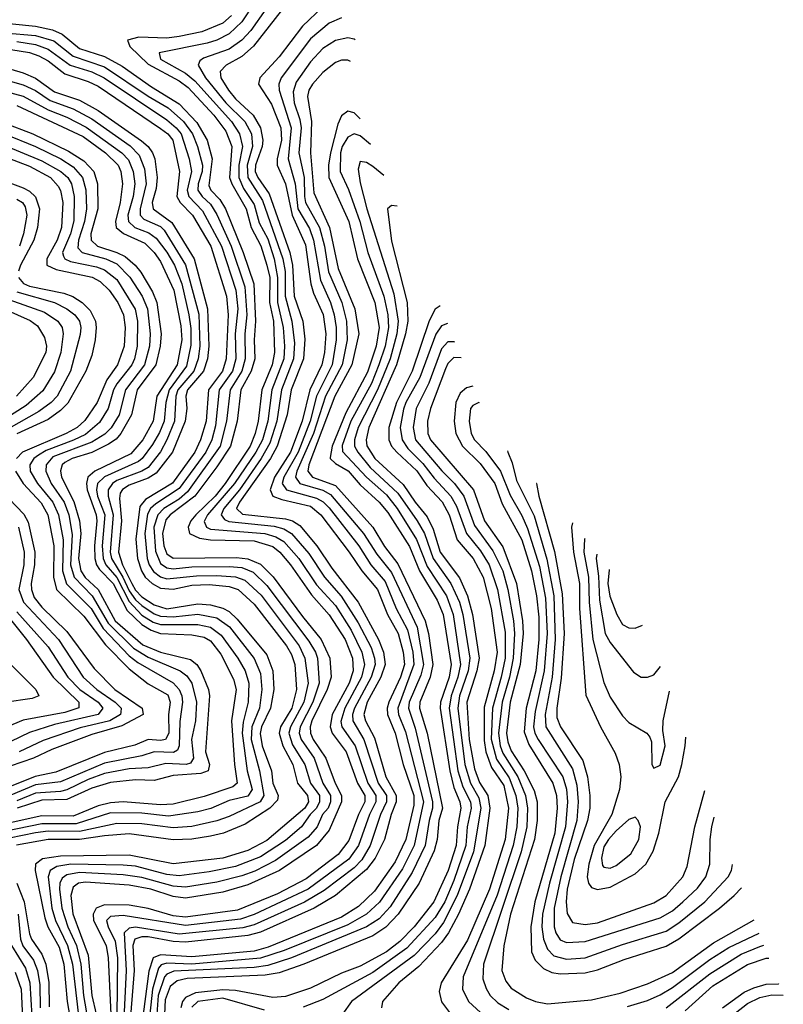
# Model space of a CAD drawing. Header units: inches. Extents: x 990535 to 1117859, y 769386 to 892122.
# Tile 1050 of 1056: x 1091199 to 1093645, y 855382 to 858536. Entities that reach past the tile are written whole.
import ezdxf

# ---------------------------------------------------------------- set-up
doc = ezdxf.new("R2010")
doc.units = ezdxf.units.IN
doc.header["$MEASUREMENT"] = 0
doc.layers.add('B0895', color=7, linetype='Continuous')

msp = doc.modelspace()

# ---------------------------------------------------------------- linework, layer by layer
at = {"layer": 'B0895', "color": 5}
for points, elevation in [([(1092087.1, 858630), (1091948.3, 858451.7), (1091910, 858418.5), (1091860.6, 858390), (1091841.1, 858370), (1091843, 858350), (1091867.5, 858310), (1091890, 858282.4), (1091946.3, 858230), (1091970, 858189.6), (1091978.1, 858150), (1091976, 858130), (1091954, 858070), (1091953.4, 858050), (1091961.4, 858030), (1091998.4, 857978.4), (1092063.9, 857790), (1092073.1, 857750), (1092078.1, 857650), (1092105.6, 857570), (1092112.1, 857512.1), (1092107.8, 857450), (1092068, 857350), (1092055.8, 857270), (1092023.4, 857170), (1092002.3, 857130), (1091903.2, 856990), (1091893.8, 856970), (1091912.1, 856952.1), (1092050, 856936.8), (1092072.9, 856930), (1092095.7, 856915.7), (1092150.4, 856850.4), (1092199.2, 856779.2), (1092283.4, 856670), (1092348.6, 856550), (1092363.8, 856510), (1092369.1, 856470), (1092356.2, 856430), (1092312.4, 856350), (1092301.3, 856310), (1092306.2, 856290), (1092335.7, 856235.7), (1092372.1, 856110), (1092404.4, 856050), (1092404.6, 856030), (1092388.7, 855990), (1092366.9, 855910), (1092337.4, 855850), (1092310, 855813.5), (1092210.4, 855730), (1092142.6, 855690), (1091970, 855613.1), (1091930, 855601.6), (1091730, 855580.8), (1091690, 855582.6), (1091610, 855597.4), (1091590, 855598.1), (1091567.5, 855590), (1091561.4, 855570), (1091565.4, 855490), (1091549.7, 855290)], 4980), ([(1091950, 858589.3), (1091910, 858529.6), (1091870, 858490.9), (1091830, 858470.2), (1091799.6, 858460.4), (1091646, 858430), (1091649.6, 858410), (1091730, 858365.2), (1091759.9, 858339.9), (1091877, 858210), (1091903.2, 858170), (1091912.1, 858130), (1091900.8, 858070), (1091901.3, 858030), (1091915.7, 857995.7), (1091950, 857944.5), (1091965.7, 857885.7), (1091993.5, 857833.5), (1092014.1, 857770), (1092025.1, 857710), (1092025.1, 857630), (1092042.4, 857550), (1092047.1, 857490), (1092044.8, 857450), (1092006.4, 857350), (1091994, 857250), (1091976.3, 857190), (1091955.5, 857150), (1091887.3, 857050), (1091800.9, 856950), (1091790, 856928), (1091797, 856910), (1091810, 856904.3), (1091984.1, 856890), (1092019.5, 856879.5), (1092044.6, 856864.6), (1092093.3, 856810), (1092150, 856725.7), (1092210, 856658.9), (1092260.3, 856580.3), (1092294.4, 856510), (1092303.7, 856470), (1092293.6, 856430), (1092240, 856330), (1092227.2, 856287.2), (1092230.5, 856270), (1092273, 856210), (1092314.5, 856090), (1092339.6, 856050), (1092340, 856030), (1092319.3, 855990), (1092283.6, 855890), (1092253, 855847), (1092122.4, 855750), (1091950, 855669.1), (1091905.9, 855654.1), (1091730, 855633.6), (1091530, 855665.7), (1091490, 855662.3), (1091477.4, 855650), (1091482.1, 855630), (1091504.2, 855584.2), (1091512.2, 855530), (1091509, 855250)], 4940), ([(1091987.1, 858570), (1091938.9, 858501.1), (1091910, 858470.2), (1091870, 858441.6), (1091787.5, 858412.5), (1091776, 858404), (1091770.5, 858390), (1091794.3, 858350), (1091859.5, 858270), (1091919.8, 858210), (1091941.1, 858170), (1091945, 858130), (1091927.4, 858070), (1091929.1, 858030), (1091976.5, 857956.5), (1092042, 857770), (1092049.5, 857729.5), (1092049.1, 857650), (1092070.9, 857570), (1092079.5, 857499.5), (1092076.3, 857450), (1092037.5, 857350), (1092023, 857250), (1092000.2, 857179.8), (1091972.6, 857130), (1091902.6, 857030), (1091853.2, 856970), (1091844.7, 856950), (1091854.5, 856934.5), (1091868.6, 856928.6), (1092013.9, 856913.9), (1092044.9, 856904.9), (1092069.8, 856889.8), (1092125.4, 856825.4), (1092174.8, 856750), (1092228.9, 856689), (1092283.5, 856603.5), (1092324.2, 856524.2), (1092335.8, 856490), (1092337.2, 856470), (1092324.8, 856430), (1092271.2, 856330), (1092265.2, 856310), (1092265.6, 856290), (1092301.5, 856230), (1092347.2, 856090), (1092373.3, 856050), (1092373.9, 856030), (1092354.9, 855990), (1092321.5, 855890), (1092295.1, 855844.9), (1092270, 855819.1), (1092173.7, 855746.3), (1092111.4, 855708.6), (1091950, 855636.2), (1091913.3, 855626.7), (1091710, 855606.7), (1091570, 855628.7), (1091550, 855625.6), (1091534, 855610), (1091540.2, 855490), (1091529.1, 855270)], 4960), ([(1092170, 858577.2), (1092104.9, 858515.1), (1092030, 858417.3), (1091968.3, 858350), (1091963.5, 858330), (1092005.6, 858265.6), (1092035.6, 858190), (1092037.9, 858150), (1092023.3, 858090), (1092024, 858070), (1092050, 858010), (1092071.8, 857910), (1092114.4, 857814.4), (1092131.3, 857690), (1092140, 857660), (1092171.2, 857591.2), (1092179, 857530), (1092175.4, 857470), (1092167.1, 857430), (1092128.3, 857350), (1092103.4, 857250), (1092066, 857150), (1092014.7, 857070), (1092001.1, 857030), (1092010, 857009.8), (1092038.6, 856998.5), (1092130, 856977.2), (1092163.8, 856950), (1092254.7, 856830), (1092294.3, 856770), (1092345.5, 856710), (1092377.4, 856630), (1092411.4, 856570), (1092427.4, 856510), (1092431.2, 856470), (1092418.5, 856430), (1092381.7, 856350), (1092376.1, 856330), (1092376.6, 856310), (1092401.1, 856250), (1092427.3, 856150), (1092461.6, 856050), (1092460.9, 856019.1), (1092436, 855910), (1092402, 855838), (1092335.8, 855744.2), (1092284.6, 855695.4), (1092230, 855661.2), (1091995.3, 855564.7), (1091950, 855551.3), (1091750, 855533.2), (1091650, 855540.3), (1091626.2, 855530), (1091612.4, 855487.6), (1091594.1, 855350)], 5020), ([(1091090.9, 858530.9), (1091250, 858515.2), (1091303.7, 858503.7), (1091335.2, 858490), (1091390, 858444), (1091470, 858418.1), (1091527.3, 858387.3), (1091621.1, 858321.1), (1091710, 858266.6), (1091766.3, 858206.3), (1091799.8, 858150), (1091815.7, 858090), (1091804.9, 858004.9), (1091810.8, 857990), (1091840, 857960), (1091857.7, 857930), (1091914.7, 857790), (1091948.5, 857690), (1091954.2, 857570), (1091949.4, 857510.6), (1091951.8, 857450), (1091940, 857410), (1091907.3, 857350), (1091895.1, 857250), (1091873.9, 857170), (1091830, 857103.1), (1091759.5, 857010), (1091681.2, 856950), (1091666.7, 856933.3), (1091656.6, 856890), (1091660.6, 856850), (1091670, 856825), (1091690, 856810.7), (1091893, 856813), (1091930, 856808.4), (1091970, 856792.2), (1092011, 856751), (1092104.3, 856624.3), (1092165, 856550), (1092192.5, 856490), (1092196.2, 856430), (1092183.9, 856390), (1092135, 856290), (1092129.4, 856270), (1092130.4, 856250), (1092138.8, 856230), (1092179.6, 856170), (1092208.9, 856090), (1092229.2, 856050), (1092229.3, 856030), (1092190, 855939), (1092150, 855890.7), (1092031.1, 855810), (1091930, 855764.6), (1091850, 855741.3), (1091730, 855721.6), (1091690, 855727.4), (1091619.3, 855750), (1091550, 855763.4), (1091410, 855772.9), (1091386.9, 855770), (1091370, 855756.9), (1091363, 855730), (1091369.1, 855670.9), (1091418.5, 855538.5), (1091430.3, 855410), (1091443.4, 855350)], 4880), ([(1091877, 858550), (1091850, 858524.7), (1091782.4, 858497.6), (1091710, 858482.5), (1091670, 858477.4), (1091580.2, 858479.8), (1091544.3, 858470), (1091552, 858450), (1091610, 858393.5), (1091710, 858339.7), (1091738.5, 858318.5), (1091820.3, 858230), (1091859.3, 858179.3), (1091878.4, 858130), (1091870.8, 858030), (1091878.1, 858010), (1091924.4, 857930), (1091939.9, 857870), (1091971.7, 857811.7), (1091991, 857750), (1091999.8, 857710), (1091999.5, 857630), (1092011.9, 857570), (1092014.7, 857470), (1092007.6, 857430), (1091974.6, 857350), (1091962.6, 857250), (1091953.4, 857210), (1091937.1, 857170), (1091857, 857050), (1091825.4, 857010), (1091763, 856950), (1091746.9, 856930), (1091738.3, 856910), (1091742.6, 856890), (1091774.7, 856874.7), (1091810, 856869.7), (1091950, 856866), (1092010, 856847.8), (1092032.3, 856830), (1092066.5, 856790), (1092133.9, 856693.9), (1092190, 856628.9), (1092241.7, 856550), (1092265, 856490), (1092267.5, 856450), (1092253.7, 856410), (1092199.9, 856310), (1092193, 856270), (1092199.5, 856250), (1092244.2, 856190), (1092280.8, 856090), (1092304.2, 856050), (1092304.4, 856030), (1092283.7, 855990), (1092253.2, 855906.8), (1092218.8, 855861.2), (1092116.8, 855783.2), (1092024.2, 855735.8), (1091896.9, 855683.1), (1091730, 855660.9), (1091690, 855665.3), (1091610, 855688.4), (1091550, 855699.2), (1091470, 855700.5), (1091444.2, 855690), (1091434.3, 855670), (1091435.6, 855650), (1091476.2, 855570), (1091482.6, 855530), (1091490.8, 855350)], 4920), ([(1092230, 858542.3), (1092190, 858524.5), (1092130, 858474.4), (1092036, 858350), (1092028.6, 858330), (1092030.3, 858310), (1092068.1, 858190), (1092059, 858090), (1092081.5, 858010), (1092090, 857930.1), (1092126.7, 857866.7), (1092140.4, 857830), (1092161.9, 857701.9), (1092194.6, 857630), (1092206.2, 857590), (1092212.5, 857550), (1092212.7, 857510), (1092199.7, 857430), (1092149.8, 857330.2), (1092129.4, 857250), (1092090.9, 857150), (1092044.8, 857070), (1092040, 857050), (1092053.8, 857030), (1092150, 857002.6), (1092171.1, 856991.1), (1092190, 856972.1), (1092284.9, 856850), (1092323.7, 856790), (1092370, 856735.9), (1092405, 856650), (1092441.4, 856581.4), (1092458.1, 856510), (1092461.8, 856470), (1092410, 856330), (1092412.4, 856310), (1092434.3, 856254.3), (1092492, 856030), (1092462.7, 855890), (1092424.7, 855815.3), (1092351.6, 855708.4), (1092309.8, 855670), (1092250, 855636.4), (1092046, 855554), (1091970, 855529), (1091750, 855509.9), (1091670, 855513.6), (1091652.5, 855507.5), (1091643.2, 855496.8), (1091624, 855430), (1091615.6, 855350)], 5040), ([(1091050, 858502.7), (1091250, 858485.7), (1091308.4, 858468.4), (1091370, 858418.9), (1091470, 858385.3), (1091610.8, 858290.8), (1091674.1, 858254.1), (1091724, 858210), (1091752.5, 858170), (1091768.7, 858130), (1091783.9, 858070), (1091783.4, 858050), (1091770.4, 858010), (1091769.3, 857990), (1091783.3, 857970), (1091810, 857945.1), (1091830, 857912.4), (1091876.4, 857810), (1091920.3, 857680.3), (1091926.5, 857590), (1091919.7, 857530), (1091921.6, 857450), (1091910.6, 857410), (1091873.3, 857350), (1091861.5, 857250), (1091841, 857170), (1091736.6, 857023.4), (1091710, 857000.2), (1091660.6, 856970), (1091641, 856950), (1091628.8, 856910), (1091633.8, 856833.8), (1091650, 856793.9), (1091670, 856779.9), (1091690, 856776.6), (1091750, 856782.8), (1091870, 856784.6), (1091910, 856780.7), (1091946.2, 856766.2), (1091990, 856723.2), (1092125.5, 856545.5), (1092146.4, 856510), (1092152.5, 856490), (1092158.5, 856410), (1092137.5, 856350), (1092097.4, 856270), (1092094.3, 856250), (1092100.5, 856230), (1092141.6, 856170), (1092169.5, 856090), (1092194.9, 856050), (1092194.9, 856030), (1092186.6, 856010), (1092169.2, 855990), (1092151.4, 855950), (1092123, 855917), (1092017.9, 855842.1), (1091951.7, 855808.3), (1091910, 855793.3), (1091830, 855772.8), (1091730, 855756.4), (1091690, 855759.6), (1091590, 855787.5), (1091530, 855795.8), (1091390, 855803.7), (1091350, 855796.4), (1091334.8, 855785.2), (1091327.6, 855770), (1091326.1, 855750), (1091333.3, 855690), (1091353.1, 855630), (1091380.5, 855570), (1091395.2, 855510), (1091403.5, 855410), (1091417.5, 855330)], 4860), ([(1092273, 858472), (1092270, 858473.8), (1092250, 858477.6), (1092210, 858469.2), (1092170, 858443.6), (1092130, 858400.9), (1092084.5, 858335.5), (1092074.9, 858305.1), (1092078.4, 858270), (1092096.6, 858216.6), (1092100.7, 858190), (1092093.4, 858110), (1092110, 858030), (1092110.8, 857970), (1092114, 857950), (1092159.3, 857870), (1092175.3, 857810), (1092188.5, 857728.5), (1092231.1, 857630), (1092245.2, 857570), (1092248.1, 857510), (1092232.2, 857430), (1092178.1, 857330), (1092140.2, 857210), (1092086.3, 857090), (1092082.3, 857070), (1092096.2, 857050), (1092170, 857028.3), (1092194.6, 857014.6), (1092299.9, 856890), (1092343.3, 856823.3), (1092390, 856765.5), (1092472.5, 856590), (1092492.4, 856470), (1092483.9, 856436.1), (1092446.5, 856350), (1092444.3, 856330), (1092466.1, 856266.1), (1092521.6, 856030), (1092521.3, 856010), (1092510, 855970), (1092497.6, 855890), (1092456.2, 855803.8), (1092385.8, 855694.2), (1092350, 855655.5), (1092310, 855629.4), (1092069.5, 855530.5), (1091994, 855506), (1091950, 855499.5), (1091692.8, 855487.2), (1091670, 855478.6), (1091662.6, 855470), (1091642.3, 855410), (1091638.3, 855350)], 5060), ([(1091170, 858440.4), (1091230, 858430.6), (1091260.2, 858420.2), (1091290, 858404), (1091343.1, 858363.1), (1091418.6, 858338.6), (1091450, 858323.3), (1091650, 858187.8), (1091673.4, 858170), (1091689, 858150), (1091711.2, 858050), (1091702.1, 857970), (1091712.6, 857950), (1091752.9, 857910), (1091810.6, 857810), (1091861.7, 857650), (1091866.3, 857590), (1091860.6, 857450), (1091848.4, 857410), (1091803.6, 857350), (1091796.5, 857250), (1091778.5, 857190), (1091759.9, 857150), (1091688.3, 857051.7), (1091601.3, 856998.7), (1091583.7, 856976.3), (1091571.4, 856871.4), (1091576.6, 856810), (1091588.7, 856770), (1091601, 856750), (1091622.7, 856730), (1091650, 856715.1), (1091690, 856711.2), (1091750, 856724.2), (1091806.3, 856726.3), (1091870, 856720.4), (1091898.4, 856710), (1091950, 856663.5), (1092053, 856530), (1092070, 856501.8), (1092080.1, 856470), (1092085.9, 856390), (1092070.2, 856330), (1092034.3, 856270), (1092029.9, 856250), (1092041.3, 856210), (1092074.3, 856150), (1092088.4, 856090), (1092120.5, 856050), (1092123.5, 856030), (1092112, 856010), (1091990, 855906), (1091930, 855874.2), (1091850, 855850), (1091690, 855831.7), (1091550, 855859.1), (1091330, 855856), (1091272.3, 855847.7), (1091250, 855830.7), (1091248.1, 855810), (1091279, 855659), (1091289.2, 855629.2), (1091324.8, 855564.8), (1091340, 855510), (1091350.9, 855390), (1091364.7, 855310)], 4820), ([(1091190, 858466.3), (1091250, 858456.3), (1091290, 858442.2), (1091360.1, 858390), (1091430, 858368.8), (1091469.6, 858349.5), (1091670, 858215.1), (1091699.9, 858190), (1091715.7, 858170), (1091742.2, 858090), (1091749.7, 858050), (1091735.8, 857990), (1091740.4, 857970), (1091784, 857924), (1091845.1, 857810), (1091890.8, 857670), (1091897.3, 857610), (1091889.5, 857530), (1091891.3, 857450), (1091880.1, 857410), (1091837.8, 857350), (1091825.6, 857234.4), (1091814.3, 857190), (1091794.9, 857150), (1091710, 857034.3), (1091634.5, 856985.5), (1091617.9, 856970), (1091608.4, 856951.6), (1091599.9, 856890), (1091607.7, 856810), (1091613.6, 856790), (1091627.7, 856767.7), (1091650, 856750.8), (1091670, 856744.8), (1091765.6, 856754.4), (1091830, 856755.6), (1091890, 856751.2), (1091919.9, 856739.9), (1091972, 856692), (1092093.7, 856530), (1092112.4, 856490), (1092123.4, 856410), (1092108.6, 856350), (1092065.8, 856270), (1092061.3, 856250), (1092073.2, 856213.2), (1092112.7, 856150), (1092130, 856090), (1092158.7, 856050), (1092159.2, 856030), (1092149.9, 856010), (1092129.4, 855990), (1092101.1, 855950), (1092050, 855905.8), (1091970, 855854.2), (1091890, 855823.4), (1091806, 855806), (1091710, 855793.3), (1091670, 855797.7), (1091570, 855824.1), (1091530, 855827.6), (1091363.1, 855830), (1091317.5, 855822.5), (1091296.5, 855810), (1091289.6, 855790), (1091301.3, 855690), (1091313.6, 855650), (1091352.2, 855570), (1091367.8, 855510), (1091393.3, 855290)], 4840), ([(1092258.6, 858402.7), (1092250, 858406.3), (1092230, 858406.2), (1092210, 858398.6), (1092170, 858367.3), (1092136.3, 858330), (1092124.5, 858310), (1092120.3, 858290), (1092133.6, 858210), (1092129.9, 858110), (1092141.2, 857981.2), (1092190.8, 857870.8), (1092219.2, 857739.2), (1092272.3, 857610), (1092285.2, 857530), (1092263.2, 857430), (1092207.8, 857330), (1092124.8, 857110), (1092122.1, 857090), (1092136.5, 857070), (1092210, 857043.6), (1092330, 856910.1), (1092367.8, 856847.8), (1092410, 856792.4), (1092498.2, 856610), (1092508.5, 856570), (1092521.9, 856470), (1092514, 856430), (1092480.7, 856350), (1092480, 856330), (1092503.8, 856250), (1092553.2, 856010), (1092541.5, 855970), (1092536.2, 855910), (1092526.7, 855873.3), (1092478.5, 855770), (1092411.1, 855670), (1092371.3, 855628.7), (1092330, 855600.8), (1092109.5, 855510.5), (1092030, 855482.6), (1091985.6, 855474.4), (1091735.8, 855464.2), (1091703.1, 855456.9), (1091681.1, 855438.9), (1091664.3, 855395.7), (1091662.4, 855350)], 5080), ([(1091170, 858378), (1091210, 858366.2), (1091250, 858348.4), (1091310, 858304.7), (1091390, 858277.8), (1091450, 858244.8), (1091588.5, 858148.5), (1091610.3, 858130), (1091624.2, 858110), (1091631.6, 858090), (1091638.7, 858030), (1091635.5, 857995.6), (1091623.3, 857950), (1091626.1, 857930), (1091686.4, 857886.4), (1091757.6, 857770), (1091800, 857610), (1091804.9, 857490), (1091800.4, 857450), (1091787.2, 857410), (1091736.6, 857350), (1091731.2, 857330), (1091734, 857290), (1091729, 857250), (1091688.5, 857150), (1091636.4, 857083.6), (1091610, 857067.3), (1091550, 857045.2), (1091528.6, 857031.4), (1091521.2, 857018.8), (1091518.2, 857001.8), (1091524.8, 856930), (1091515.1, 856830), (1091527.7, 856790), (1091557.8, 856730), (1091570, 856707.9), (1091590, 856687.3), (1091630, 856661.8), (1091670, 856648.6), (1091770, 856664.7), (1091810, 856661.5), (1091850, 856651.2), (1091870, 856639.5), (1091895.5, 856615.5), (1091990, 856501.6), (1092009.9, 856449.9), (1092013.2, 856390), (1092002.7, 856330), (1091973.3, 856270), (1091968.9, 856248.9), (1091975.6, 856210), (1092005.3, 856130), (1092010, 856090), (1092026.7, 856050), (1092024.5, 856035.5), (1092000.5, 856010), (1091921.2, 855958.8), (1091852.1, 855930), (1091810, 855920), (1091750, 855910.7), (1091690, 855908.6), (1091550, 855927.7), (1091470, 855921.4), (1091390, 855909), (1091290, 855909.7), (1091189, 855891)], 4780), ([(1091129.7, 858349.7), (1091210, 858327.6), (1091250, 858309.3), (1091296.9, 858276.9), (1091370, 858250.6), (1091430, 858218.4), (1091552.3, 858132.3), (1091581.7, 858101.7), (1091598.2, 858058.2), (1091603.5, 858010), (1091584.3, 857930), (1091584.5, 857910), (1091596.5, 857896.5), (1091650, 857873.7), (1091662, 857862), (1091730, 857750.9), (1091772.2, 857592.2), (1091776.1, 857490), (1091770.9, 857449.1), (1091757.1, 857410), (1091705, 857350), (1091699.5, 857330), (1091694.3, 857250), (1091670.5, 857189.5), (1091650, 857151.8), (1091610, 857101.9), (1091590, 857089.5), (1091510, 857059.3), (1091495.8, 857050), (1091481.9, 857030), (1091482.7, 857010), (1091498.4, 856950), (1091488.7, 856830), (1091493.2, 856810), (1091529.7, 856750), (1091550, 856706.3), (1091570, 856677.6), (1091590, 856658.9), (1091630, 856632.5), (1091650, 856625.2), (1091690, 856623.4), (1091770, 856632), (1091830, 856620.2), (1091870.4, 856590.4), (1091949.9, 856489.9), (1091970, 856441.5), (1091974.4, 856390), (1091966.6, 856330), (1091942.9, 856270), (1091940, 856230), (1091966.5, 856130), (1091981.4, 856050), (1091968.7, 856030), (1091870, 855983.7), (1091830, 855969.5), (1091750, 855950.8), (1091690, 855946.5), (1091590, 855959.8), (1091510, 855961), (1091390, 855934.9), (1091290, 855935.9), (1091250, 855930.4), (1091166.3, 855913.7)], 4760), ([(1091110, 858317.7), (1091210, 858290.8), (1091290, 858246.9), (1091350, 858223.7), (1091412, 858192), (1091526.3, 858110), (1091546.9, 858086.9), (1091561.8, 858050), (1091567.3, 858010), (1091562.3, 857970), (1091545.7, 857910), (1091547, 857890), (1091567.4, 857870), (1091612.8, 857852.8), (1091636.3, 857836.3), (1091670, 857791.8), (1091694.3, 857750), (1091718.2, 857690), (1091740.8, 857590), (1091746.8, 857546.8), (1091747.2, 857492.8), (1091733.5, 857426.5), (1091677.4, 857350), (1091666.5, 857310), (1091661.1, 857250), (1091646.5, 857213.5), (1091624.5, 857175.5), (1091590.7, 857130), (1091579.1, 857120.9), (1091470, 857071.5), (1091448.1, 857050), (1091444.5, 857030), (1091448.2, 857010), (1091471.8, 856950), (1091463.5, 856850), (1091466.3, 856810), (1091475.3, 856790), (1091510, 856749.3), (1091550, 856671.9), (1091590, 856628.8), (1091625.9, 856605.9), (1091650, 856598.1), (1091770, 856598.1), (1091810.3, 856590.3), (1091844.4, 856564.4), (1091897.5, 856490), (1091920.8, 856450), (1091933, 856410), (1091930.6, 856350), (1091915, 856285), (1091911.4, 856250), (1091927.8, 856130), (1091943.1, 856070), (1091930, 856048.5), (1091870, 856034.3), (1091811, 856009), (1091770, 855997.8), (1091675.9, 855984.1), (1091590, 855994.3), (1091490, 855994.5), (1091380.2, 855959.8), (1091270, 855959.7), (1091150, 855935.6)], 4740), ([(1091190, 858261.7), (1091402, 858162), (1091473.6, 858110), (1091514.1, 858070), (1091522.9, 858050), (1091528.4, 858010), (1091521.1, 857950), (1091506.2, 857890), (1091507.9, 857870), (1091530.9, 857850.9), (1091599.7, 857819.7), (1091630, 857790.1), (1091650, 857761.9), (1091692.4, 857670), (1091715, 857555), (1091718.2, 857510), (1091702.9, 857430), (1091638.3, 857330), (1091626.9, 857250), (1091593, 857190), (1091555.3, 857144.7), (1091439.9, 857090), (1091416.9, 857070), (1091412.5, 857050), (1091414.6, 857030), (1091443.7, 856950), (1091446, 856930), (1091438.2, 856850), (1091439.2, 856810), (1091444.5, 856790), (1091454.7, 856774.7), (1091498.2, 856730), (1091543.2, 856643.2), (1091590, 856598), (1091619.9, 856579.9), (1091650, 856570), (1091750, 856565.3), (1091790, 856558.3), (1091810, 856546.1), (1091843.1, 856503.1), (1091883.5, 856423.5), (1091892.4, 856390), (1091877, 856290), (1091886.9, 856150), (1091895.8, 856090), (1091882.1, 856077.9), (1091790, 856047), (1091690, 856023.2), (1091650, 856020.9), (1091530, 856030.3), (1091490, 856027.5), (1091450, 856017.6), (1091370, 855984.7), (1091270, 855985), (1090970, 855918.9)], 4720), ([(1092289.9, 858218.3), (1092270, 858237.2), (1092250, 858242.6), (1092230, 858228), (1092218.4, 858201.6), (1092194, 858110), (1092187.5, 858070), (1092189.4, 858030), (1092252.8, 857890), (1092280.8, 857770), (1092336.5, 857630), (1092350.2, 857550), (1092341.2, 857490), (1092313, 857407), (1092243.1, 857276.9), (1092200.1, 857170), (1092193.1, 857133.1), (1092193.6, 857130), (1092210, 857114.5), (1092251.1, 857091.1), (1092290, 857046), (1092350.8, 856990.8), (1092377.7, 856957.7), (1092447.8, 856847.8), (1092479.2, 856770), (1092536.6, 856676.6), (1092555.7, 856630), (1092581.2, 856470), (1092574.5, 856430), (1092546.7, 856350), (1092545.7, 856330), (1092576.7, 856130), (1092590, 856076.5), (1092609.2, 856030), (1092611.9, 856010), (1092601.1, 855950), (1092597.1, 855890), (1092571.7, 855810), (1092525.5, 855710), (1092462.8, 855630), (1092416.8, 855583.2), (1092374.3, 855550), (1092290, 855503.8), (1092230, 855481.1), (1092130, 855433), (1092050, 855406), (1092010, 855403.7), (1091890, 855426.2), (1091850, 855427.8), (1091762, 855418), (1091730, 855403), (1091720.7, 855390), (1091715.2, 855370)], 5120), ([(1091146.3, 858206.3), (1091241.1, 858170), (1091355.4, 858115.4), (1091403.8, 858083.8), (1091436.4, 858050), (1091448.2, 858010), (1091449.5, 857930), (1091427.2, 857850), (1091427.4, 857830), (1091448, 857810), (1091510, 857790.7), (1091537.1, 857777.1), (1091568.8, 857750), (1091586.8, 857726.8), (1091624.7, 857664.7), (1091638.5, 857630), (1091651.7, 857530), (1091649.2, 857490), (1091635.1, 857430), (1091575.4, 857350), (1091557.2, 857270), (1091523.3, 857210), (1091508, 857192), (1091483.6, 857176.4), (1091430, 857149.7), (1091367.2, 857130), (1091343, 857117), (1091334.8, 857110), (1091329.2, 857090.8), (1091332.4, 857070), (1091372.1, 856992.1), (1091390.5, 856930), (1091394.2, 856890), (1091387.2, 856810), (1091394.9, 856770), (1091408.6, 856748.6), (1091450.4, 856710), (1091504.8, 856610), (1091593, 856533), (1091650, 856509.9), (1091746, 856486), (1091765.9, 856470), (1091779.1, 856450), (1091803.3, 856390), (1091806.8, 856370), (1091794.1, 856190), (1091807.3, 856150), (1091802.8, 856130), (1091779.4, 856120.6), (1091690, 856115), (1091630, 856098.7), (1091570, 856100.5), (1091490, 856092.6), (1091430, 856074.3), (1091350, 856038.2), (1091270, 856035.2), (1091190.3, 856009.7)], 4680), ([(1091150, 858170.6), (1091249.7, 858130), (1091331.1, 858090), (1091370, 858064.7), (1091399.5, 858030), (1091410.7, 857990.7), (1091413.2, 857930), (1091406.4, 857890), (1091387, 857830), (1091385.3, 857805.3), (1091398.9, 857790), (1091474.6, 857770), (1091510, 857753.4), (1091551.5, 857711.5), (1091590.9, 857650), (1091607.8, 857610), (1091616.4, 857530), (1091614.3, 857490), (1091598.2, 857430), (1091537.7, 857350), (1091517.1, 857270), (1091491.7, 857228.3), (1091471.9, 857208.1), (1091430, 857182.7), (1091304.9, 857135.1), (1091283.6, 857110), (1091282.2, 857090), (1091299.8, 857050), (1091341.1, 856990), (1091355.9, 856950), (1091367, 856887), (1091361.9, 856790), (1091373, 856750), (1091431.4, 856690), (1091482.2, 856602.2), (1091562.9, 856522.9), (1091610, 856493.3), (1091712.9, 856450), (1091734, 856434), (1091749.8, 856410), (1091765.2, 856350), (1091762.1, 856290), (1091749.2, 856230), (1091756.1, 856170), (1091746.2, 856153.8), (1091732.6, 856150), (1091667.1, 856152.9), (1091610, 856138.7), (1091550, 856135.5), (1091470, 856121), (1091417.9, 856102.1), (1091350, 856068.3), (1091330, 856063.1), (1091250, 856057.6), (1091190, 856033.1)], 4660), ([(1092322.9, 858136.1), (1092290, 858164.4), (1092270, 858170.9), (1092250, 858160.1), (1092232.3, 858130), (1092226.4, 858110), (1092225.2, 858050), (1092251.8, 857991.8), (1092287.9, 857890), (1092313.7, 857790), (1092365.5, 857650), (1092377.6, 857590), (1092380.4, 857550), (1092369.7, 857490), (1092349.7, 857430), (1092325.9, 857370), (1092259.9, 857250), (1092231.3, 857171.4), (1092232.5, 857152.5), (1092310.2, 857070.2), (1092373.4, 857013.4), (1092408.5, 856970), (1092470.4, 856870.4), (1092504, 856784), (1092565.6, 856690), (1092587.2, 856630), (1092610.9, 856470), (1092602.4, 856430), (1092580.5, 856370), (1092574.4, 856330), (1092602.6, 856130), (1092618.2, 856078.2), (1092642.4, 856030), (1092644.6, 856010), (1092632.6, 855950), (1092627.6, 855890), (1092590, 855778.4), (1092560.3, 855710), (1092530, 855659.1), (1092438.9, 855561.1), (1092330, 855483.6), (1092170, 855397.1), (1092107.4, 855372.6)], 5140), ([(1091070, 858127.4), (1091230, 858066.3), (1091297, 858030), (1091322.6, 858002.6), (1091329.4, 857989.4), (1091336.8, 857950), (1091332.6, 857870), (1091318.5, 857830), (1091285.7, 857770), (1091285.5, 857750), (1091315.3, 857735.3), (1091431.3, 857711.3), (1091456.8, 857696.8), (1091485.8, 857670), (1091512.7, 857630), (1091531.4, 857590), (1091536.8, 857550), (1091533.8, 857490), (1091512.5, 857430), (1091478, 857382), (1091447.1, 857310), (1091408, 857252), (1091382.8, 857230), (1091348.1, 857210), (1091208, 857150), (1091189.1, 857130)], 4620), ([(1091130, 858142), (1091270, 858083.6), (1091330.4, 858050), (1091352.7, 858030), (1091364.8, 858010), (1091373.8, 857970), (1091372, 857892), (1091361.3, 857850), (1091335.9, 857790), (1091338.8, 857778.8), (1091343.2, 857770), (1091361.8, 857761.8), (1091444.5, 857744.5), (1091470, 857735), (1091510, 857703.2), (1091569.2, 857609.2), (1091576.6, 857570), (1091575.4, 857490), (1091567.1, 857450), (1091558.2, 857430), (1091510, 857369.2), (1091499.8, 857350), (1091481.9, 857290), (1091454.8, 857245.2), (1091410, 857207.5), (1091371.5, 857188.5), (1091283.8, 857156.2), (1091258.7, 857141.3), (1091243.7, 857130), (1091231.7, 857110), (1091232.8, 857090), (1091255.5, 857050), (1091305.3, 856990), (1091323.1, 856950), (1091338.3, 856870), (1091335.8, 856770), (1091348.4, 856728.4), (1091427.4, 856650), (1091465.9, 856585.9), (1091550, 856498.3), (1091577, 856477), (1091690, 856411.3), (1091709.7, 856389.7), (1091718.7, 856370), (1091720.8, 856350), (1091712.2, 856287.8), (1091710.2, 856209.8), (1091704.6, 856195.4), (1091691.7, 856188.2), (1091630, 856190.9), (1091590, 856177.3), (1091470, 856154.3), (1091330, 856094.3), (1091250, 856084.4), (1091170, 856051.8)], 4640), ([(1092365.6, 858037.3), (1092330, 858066.1), (1092310, 858078.5), (1092290, 858081.4), (1092283, 858057), (1092290, 858013.6), (1092310.8, 857930), (1092397.6, 857657.6), (1092411.3, 857570), (1092406.8, 857530), (1092385.6, 857450), (1092344.9, 857350), (1092282.7, 857230), (1092271, 857190), (1092271.5, 857170), (1092281.7, 857150), (1092321.9, 857101.9), (1092410, 857019.4), (1092471.9, 856930), (1092495.6, 856890), (1092523.3, 856810), (1092580.3, 856730), (1092607.5, 856670), (1092618.3, 856630), (1092640.9, 856490), (1092635.4, 856450), (1092607.7, 856370), (1092602.6, 856330), (1092624.8, 856150), (1092642.8, 856090), (1092670, 856042.9), (1092675.9, 856010), (1092652, 855870), (1092600.5, 855730), (1092556.7, 855643.3), (1092530, 855607.2), (1092462, 855538), (1092262.2, 855390), (1092232.6, 855350)], 5160), ([(1091110, 858035.2), (1091210, 857997.6), (1091230, 857987), (1091250, 857968.7), (1091262.6, 857930), (1091255.9, 857870), (1091244.5, 857830), (1091201.2, 857750), (1091194.6, 857730)], 4580), ([(1091190, 857961.4), (1091207.5, 857950), (1091216.4, 857936.4), (1091222.1, 857910), (1091211.4, 857850), (1091198.1, 857810)], 4560), ([(1092408.3, 857938.5), (1092390, 857941.1), (1092377, 857930), (1092390, 857826.9), (1092440.3, 857630), (1092442.1, 857570), (1092435, 857530), (1092406, 857430), (1092316.7, 857230), (1092308.2, 857190), (1092311.3, 857171.3), (1092336.1, 857130), (1092426.8, 857046.8), (1092465.2, 856990), (1092503.6, 856943.6), (1092523.8, 856903.8), (1092546, 856830), (1092608, 856748), (1092633.7, 856690), (1092649.1, 856630), (1092670.2, 856490.2), (1092662.7, 856450), (1092631.5, 856350), (1092638.6, 856230), (1092655.9, 856135.9), (1092672.2, 856092.2), (1092698.8, 856050), (1092704.7, 856010), (1092688.7, 855890), (1092639.5, 855750), (1092604.8, 855670), (1092572.6, 855610), (1092550, 855579.3), (1092477.6, 855502.4), (1092413.4, 855450), (1092361.5, 855390), (1092357.7, 855370)], 5180), ([(1091195.5, 857710), (1091211.2, 857691.2), (1091230, 857682.6), (1091340.4, 857660.4), (1091369.5, 857649.5), (1091399.3, 857630), (1091424.8, 857604.8), (1091441.4, 857570), (1091444.3, 857550), (1091440.2, 857510), (1091430, 857460.3), (1091411.2, 857410), (1091353, 857307), (1091330, 857283.5), (1091290, 857255.6), (1091190, 857209.3)], 4580), ([(1091190, 857664), (1091310.5, 857630.5), (1091350.1, 857610), (1091375.2, 857590), (1091390.3, 857570), (1091395, 857550), (1091392.5, 857527.5), (1091361.7, 857410), (1091318.9, 857330), (1091300.1, 857310), (1091259.7, 857280.3), (1091131.4, 857208.6)], 4560), ([(1091146.2, 857646.3), (1091278.6, 857598.6), (1091320.5, 857570), (1091334.6, 857550), (1091338.4, 857530), (1091330.1, 857470.1), (1091310, 857407.6), (1091272.8, 857347.2), (1091219.7, 857300.3), (1091073.1, 857206.9)], 4540), ([(1091110, 857626.3), (1091232, 857572), (1091255.8, 857555.8), (1091278.3, 857518.3), (1091284.8, 857490), (1091282.4, 857470), (1091242.3, 857390), (1091188.2, 857330)], 4520), ([(1092546.2, 857619.2), (1092542.4, 857617.6), (1092530, 857608.6), (1092510, 857571.3), (1092456.5, 857410), (1092405.5, 857310), (1092381.8, 857230), (1092380.9, 857190), (1092389.6, 857170), (1092406.5, 857150), (1092470.5, 857090.5), (1092503.3, 857043.3), (1092551.7, 856991.7), (1092574.1, 856950), (1092600.5, 856870), (1092651.5, 856810), (1092684, 856750), (1092709.5, 856649.5), (1092727.8, 856510), (1092719.1, 856450), (1092686.5, 856333.5), (1092686.2, 856226.2), (1092692.3, 856190), (1092710, 856140.2), (1092750, 856083), (1092764.7, 856010), (1092754.4, 855910), (1092703.6, 855750), (1092633.3, 855586.7), (1092549.1, 855450), (1092542.7, 855422.7), (1092549.5, 855389.5), (1092575.2, 855355.2)], 5220), ([(1092569.1, 857562.7), (1092550, 857555.3), (1092531.4, 857528.6), (1092481.1, 857390), (1092436.2, 857310), (1092428, 857288), (1092417.9, 857230), (1092423.7, 857190), (1092441.9, 857161.9), (1092490, 857113.8), (1092526.7, 857066.7), (1092580.3, 857010), (1092597.7, 856977.7), (1092630.3, 856890.3), (1092674.6, 856834.6), (1092702.6, 856790), (1092729.4, 856710), (1092753.5, 856573.5), (1092753.5, 856490), (1092741.6, 856430), (1092713.1, 856330), (1092709.4, 856230.6), (1092726.7, 856166.7), (1092767, 856107), (1092787.9, 856050), (1092794.3, 856010), (1092791.5, 855950), (1092779.4, 855890), (1092728.7, 855731.3), (1092619.7, 855470), (1092617.4, 855430), (1092636.8, 855390), (1092675.4, 855355.4)], 5240), ([(1092593.2, 857503.3), (1092590, 857504.5), (1092570, 857503.8), (1092550, 857481.9), (1092508.9, 857371.1), (1092468.7, 857290), (1092458.9, 857230), (1092467, 857190), (1092551.2, 857091.2), (1092592, 857050), (1092621.5, 857010), (1092655.9, 856915.9), (1092714.5, 856834.5), (1092746, 856770), (1092762.8, 856710), (1092780.6, 856610), (1092783.6, 856570), (1092779.5, 856490), (1092767.8, 856430), (1092743.8, 856350), (1092732.4, 856250), (1092738, 856210), (1092746.4, 856186.4), (1092794.6, 856110), (1092819.6, 856050), (1092825.1, 856010), (1092823.4, 855950), (1092805.1, 855870), (1092685, 855510), (1092682.9, 855462.9), (1092692.6, 855432.6), (1092706.4, 855410), (1092730, 855386.7), (1092765.4, 855365.4)], 5260), ([(1092613.5, 857453.2), (1092590, 857454.2), (1092570, 857434.8), (1092562.5, 857417.6), (1092514.5, 857290), (1092505.6, 857250), (1092505.9, 857210), (1092514.8, 857190), (1092652.1, 857030), (1092688.2, 856930), (1092747, 856847), (1092790.2, 856730), (1092809.5, 856610), (1092811.7, 856570), (1092801.8, 856470), (1092770, 856350), (1092758.2, 856250), (1092762.4, 856222.4), (1092773.3, 856193.3), (1092814.6, 856130), (1092846.6, 856066.6), (1092856, 856030), (1092856.7, 855970), (1092848.4, 855910), (1092771.2, 855670), (1092749.3, 855569.3), (1092742.8, 855490), (1092755.9, 855455.9), (1092773.3, 855433.3), (1092821.8, 855401.8), (1092850.7, 855390.7), (1092890, 855383.1), (1093030, 855395.9), (1093122.3, 855417.7), (1093210, 855446.9), (1093290, 855483.8), (1093421.3, 855578.7), (1093551.1, 855652.3)], 5280), ([(1092650.7, 857361.4), (1092650, 857361.6), (1092630, 857356.7), (1092610, 857339.9), (1092595.6, 857310), (1092590.3, 857250), (1092596, 857210), (1092617.3, 857170), (1092674, 857114), (1092721, 857050), (1092744.5, 856984.5), (1092807.6, 856870), (1092838.5, 856770), (1092853.8, 856690), (1092861.6, 856621.6), (1092861.4, 856550), (1092851.8, 856450), (1092821.4, 856330), (1092815, 856255), (1092830, 856213.6), (1092907.1, 856090), (1092918, 856050), (1092920.4, 856010), (1092913, 855930), (1092848.7, 855710), (1092836.1, 855630), (1092838.4, 855550), (1092850, 855523.4), (1092876.2, 855496.2), (1092903.4, 855483.4), (1092930, 855479.2), (1093010, 855482.5), (1093050, 855491.8), (1093135.1, 855524.9), (1093270, 855568.3), (1093310, 855590.8), (1093440.7, 855690), (1093488, 855730), (1093511.2, 855755.2)], 5320), ([(1092672, 857308.8), (1092670, 857309.5), (1092650, 857299.9), (1092643.3, 857290), (1092638.2, 857250), (1092644.8, 857210), (1092656.1, 857190), (1092692.2, 857152.2), (1092739.5, 857090), (1092770, 857012.3), (1092807.4, 856947.4), (1092825.6, 856905.6), (1092864.2, 856784.2), (1092883.1, 856683.1), (1092888.1, 856570), (1092879, 856450), (1092850, 856319.8), (1092845.2, 856270), (1092849.3, 856250), (1092859.8, 856230), (1092938.2, 856110), (1092950.3, 856070.3), (1092953.3, 856030), (1092947, 855950), (1092896.4, 855770), (1092874, 855670), (1092871.9, 855630), (1092876.9, 855590), (1092890, 855558.2), (1092910, 855537), (1092950, 855526.6), (1093010, 855530.8), (1093130, 855573.5), (1093270, 855616.2), (1093310, 855642.7), (1093393.7, 855710), (1093468.4, 855790), (1093479.1, 855810), (1093482.5, 855829)], 5340), ([(1092761.6, 857154.8), (1092762.1, 857150), (1092776.1, 857116.1), (1092790, 857059.8), (1092846.5, 856946.5), (1092887.9, 856807.9), (1092910.1, 856690.1), (1092913.6, 856550), (1092904.7, 856430), (1092881.9, 856310), (1092883.8, 856270), (1092970, 856136.2), (1092983.7, 856083.7), (1092987.6, 856030), (1092983.8, 855970), (1092932.2, 855790), (1092910.8, 855690), (1092911.4, 855630), (1092916.6, 855610), (1092930, 855588.3), (1092950, 855579.8), (1093010, 855583.1), (1093250, 855658.7), (1093290, 855681.5), (1093323.4, 855710), (1093370, 855753.6), (1093396.8, 855790), (1093409.9, 855830), (1093410.2, 855910), (1093416.2, 855950), (1093423.9, 855981)], 5360), ([(1091185.9, 857090), (1091209.6, 857050), (1091268.1, 856988.1), (1091288.6, 856950), (1091308.6, 856850), (1091307, 856750), (1091317, 856710), (1091404.6, 856624.6), (1091473.3, 856533.3), (1091550, 856456.2), (1091610, 856408.5), (1091672.9, 856372.9), (1091680.7, 856350), (1091675, 856310), (1091676.2, 856250), (1091665.5, 856230), (1091650, 856226.3), (1091610, 856230), (1091567.8, 856212.2), (1091470, 856188.2), (1091314.6, 856125.4), (1091248.7, 856111.3), (1091150, 856072.1)], 4620), ([(1091116.9, 857050), (1091211.7, 856951.7), (1091225.9, 856925.9), (1091247.5, 856830), (1091246, 856790), (1091235.6, 856730), (1091236.5, 856710), (1091245.4, 856685.4), (1091270, 856653.5), (1091350, 856575.7), (1091437.2, 856457.2), (1091503.8, 856390), (1091591.4, 856330), (1091593.9, 856310), (1091526.3, 856273.7), (1091430, 856245.6), (1091301.7, 856198.3), (1091242.6, 856170), (1091130, 856131.6)], 4580), ([(1092855, 857050.3), (1092854.3, 857050), (1092861.3, 857010), (1092911.9, 856831.9), (1092936.2, 856696.2), (1092942.6, 856570), (1092933.8, 856426.2), (1092919.6, 856330), (1092919.9, 856299.9), (1092930.9, 856270), (1093002.8, 856162.8), (1093017.3, 856110), (1093025.3, 856050), (1093025, 856010), (1093017.9, 855970), (1092975, 855845), (1092952.7, 855750), (1092949.3, 855709.3), (1092952.2, 855672.2), (1092970, 855643.9), (1093010, 855637.1), (1093050, 855642.7), (1093230, 855706.7), (1093270, 855730), (1093323.1, 855790), (1093337.1, 855822.9), (1093361.2, 855950), (1093393.5, 856066.4)], 5380), ([(1092969.3, 856924.1), (1092966.5, 856910), (1092973.2, 856830), (1092991.7, 856730), (1092992.1, 856650), (1093012.1, 856372.1), (1093059.2, 856270), (1093106.6, 856186.6), (1093119, 856150), (1093124, 856110), (1093119.9, 856070), (1093095.9, 855990), (1093039.1, 855890), (1093021.5, 855830), (1093016.6, 855790), (1093020.7, 855770), (1093030, 855755.5), (1093050, 855749.2), (1093090, 855757.1), (1093170, 855799.7), (1093204.1, 855830), (1093228.3, 855871.7), (1093246.3, 855930), (1093266.8, 856030), (1093309.4, 856110), (1093320.2, 856150), (1093331, 856210), (1093332.6, 856237.8)], 5420), ([(1091195.1, 856910), (1091213.2, 856830), (1091211.6, 856790), (1091196.6, 856710), (1091211.2, 856670), (1091322.9, 856550), (1091402.3, 856430), (1091445.9, 856390), (1091504.3, 856350), (1091524, 856330), (1091522.7, 856317.3), (1091521.8, 856310), (1091487.3, 856290), (1091393, 856267), (1091273.8, 856226.2), (1091197.5, 856190)], 4560), ([(1093010.3, 856873.4), (1093008.6, 856871.4), (1093005.8, 856830), (1093021.4, 856750), (1093023, 856670), (1093034.6, 856550), (1093070, 856412.9), (1093090, 856365.2), (1093130, 856305.8), (1093150, 856284.1), (1093208.2, 856250), (1093217.7, 856237.7), (1093222.3, 856222.3), (1093223.6, 856150), (1093230, 856138), (1093250, 856147.4), (1093266, 856210), (1093258.8, 856258.8), (1093260.2, 856290), (1093280.3, 856385.3)], 5440), ([(1093047.7, 856823.7), (1093045.3, 856810), (1093053.2, 856753.2), (1093056.1, 856676.1), (1093074.7, 856570), (1093090, 856540.9), (1093165.3, 856445.3), (1093190, 856430.1), (1093210, 856429.1), (1093230, 856437.5), (1093251.3, 856464.2)], 5460), ([(1093086.8, 856774.1), (1093086.6, 856773.4), (1093082.4, 856730), (1093089, 856689), (1093112, 856630), (1093130, 856598.4), (1093150, 856587.6), (1093170, 856586.6), (1093193.5, 856596)], 5480), ([(1091190, 856639.4), (1091290, 856526.3), (1091352.7, 856430), (1091391.1, 856390), (1091450.3, 856350), (1091465.6, 856330), (1091450, 856310), (1091310, 856277.9), (1091230, 856252.6), (1091170, 856223.6)], 4540), ([(1091156.8, 856630), (1091220.9, 856550), (1091306.1, 856430), (1091388.4, 856350), (1091388.4, 856331.6), (1091343.3, 856316.7), (1091210, 856292.2), (1091110, 856250.2)], 4520), ([(1091170.8, 856470), (1091250.3, 856390), (1091260.3, 856370), (1091238.8, 856361.2), (1091150, 856348.6)], 4480), ([(1091189.4, 855770), (1091213.4, 855710), (1091230, 855607.2), (1091236.7, 855590), (1091270, 855542), (1091283, 855510), (1091291.7, 855451.7), (1091293.7, 855373.7)], 4780), ([(1091194.4, 855670), (1091200.9, 855590), (1091209.2, 855569.2), (1091242.7, 855522.7), (1091255.4, 855490), (1091263.6, 855443.6), (1091264.4, 855370)], 4760), ([(1093145.3, 855374.7), (1093210, 855393.6), (1093250, 855411.9), (1093290, 855435.6), (1093410, 855525.2), (1093470, 855563.7), (1093567.6, 855609.8)], 5260), ([(1091172.1, 855570), (1091217, 855497), (1091231.5, 855450), (1091241, 855290)], 4740), ([(1093270, 855370.6), (1093410, 855479.4), (1093510, 855541.9), (1093570, 855567.2), (1093582.6, 855570.9)], 5240), ([(1093330, 855360.3), (1093419.6, 855440.4), (1093530, 855509), (1093590, 855529), (1093598.7, 855529.5)], 5220), ([(1091184.5, 855484.5), (1091203.3, 855430), (1091210, 855290)], 4720), ([(1093450, 855370), (1093519.9, 855420.1), (1093550, 855434.6), (1093590, 855446), (1093630, 855446.7), (1093630.9, 855446.5)], 5180), ([(1093465.6, 855334.4), (1093530, 855384.4), (1093570, 855403.2), (1093608.3, 855411.7), (1093644.9, 855410.4)], 5160), ([(1091983.1, 855363.1), (1091850, 855401.5), (1091770, 855390.4), (1091750, 855372.2)], 5140)]:
    msp.add_lwpolyline(points, dxfattribs=dict(at, elevation=elevation))
at = {"layer": 'B0895', "color": 5, "elevation": 5440}
msp.add_lwpolyline([(1093170, 855980.7), (1093150, 855973.6), (1093110, 855936.9), (1093084.8, 855910), (1093070, 855885.9), (1093062.7, 855850), (1093066.2, 855826.2), (1093070, 855821), (1093090, 855818.2), (1093110, 855826.1), (1093156.2, 855863.8), (1093182.6, 855910), (1093187.3, 855950), (1093180.2, 855970)], close=True, dxfattribs=at)

doc.saveas('drawing.dxf')
